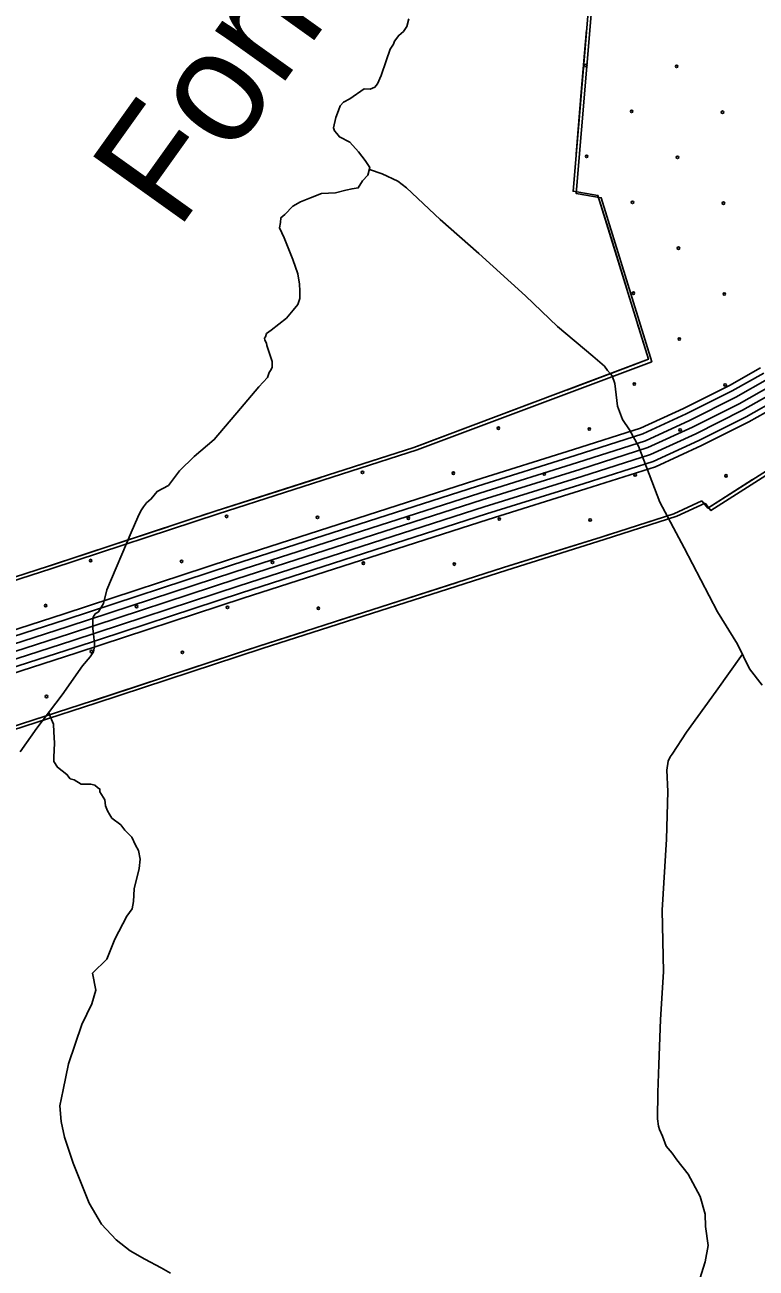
# Model space of a CAD drawing. Extents: x 1551132 to 1791609, y 378168 to 563823.
# Drawn here: x 1636702 to 1639796, y 453481 to 458741 of the extents above; entities that cross this region are included whole.
import ezdxf

# ---------------------------------------------------------------- set-up
doc = ezdxf.new("R2010")
doc.units = 0
for name, color, linetype in [('DESIGN - DRAINAGE - Bridges and Cross Drains Size Text', 7, 'Continuous'), ('DESIGN - EROSION CONTROL - Devices', 7, 'Continuous'), ('DESIGN - SCRATCH - User 1', 7, 'Continuous'), ('DESIGN - TRAFFIC CONTROL PERMANENT - Pavement Marking Text', 7, 'Continuous'), ('DESIGN - TRANSPORTATION - Text', 7, 'Continuous'), ('SURVEY - CONTROL with Text', 7, 'Continuous'), ('SURVEY - VEGETATION - Features with Text', 7, 'Continuous')]:
    doc.layers.add(name, color=color, linetype=linetype)

msp = doc.modelspace()

# ---------------------------------------------------------------- linework, layer by layer
at = {"layer": 'DESIGN - EROSION CONTROL - Devices'}
for centre in [(1639075.319, 458568.9), (1639075.319, 458568.9), (1639459.872, 458565.166), (1639459.872, 458565.166), (1639269.463, 458374.756), (1639269.463, 458374.756), (1639654.016, 458371.023), (1639654.016, 458371.023), (1639079.053, 458184.347), (1639079.053, 458184.347), (1639463.606, 458180.613), (1639463.606, 458180.613), (1639273.196, 457990.204), (1639273.196, 457990.204), (1639657.749, 457986.47), (1639657.749, 457986.47), (1639467.339, 457796.06), (1639467.339, 457796.06), (1639276.93, 457605.651), (1639276.93, 457605.651), (1639661.483, 457601.917), (1639661.483, 457601.917), (1639471.073, 457411.507), (1639471.073, 457411.507), (1639280.663, 457221.098), (1639280.663, 457221.098), (1639665.216, 457217.364), (1639665.216, 457217.364), (1638705.701, 457034.421), (1638705.701, 457034.421), (1639090.254, 457030.688), (1639090.254, 457030.688), (1639474.807, 457026.954), (1639474.807, 457026.954), (1638130.738, 456847.745), (1638130.738, 456847.745), (1638515.291, 456844.012), (1638515.291, 456844.012), (1638899.844, 456840.278), (1638899.844, 456840.278), (1639284.397, 456836.545), (1639284.397, 456836.545), (1639668.95, 456832.811), (1639668.95, 456832.811), (1637555.775, 456661.069), (1637555.775, 456661.069), (1637940.328, 456657.336), (1637940.328, 456657.336), (1638324.881, 456653.602), (1638324.881, 456653.602), (1638709.434, 456649.868), (1638709.434, 456649.868), (1639093.987, 456646.135), (1639093.987, 456646.135), (1636980.813, 456474.393), (1636980.813, 456474.393), (1637365.366, 456470.659), (1637365.366, 456470.659), (1637749.919, 456466.926), (1637749.919, 456466.926), (1638134.471, 456463.192), (1638134.471, 456463.192), (1638519.024, 456459.459), (1638519.024, 456459.459), (1636790.403, 456283.983), (1636790.403, 456283.983), (1637174.956, 456280.25), (1637174.956, 456280.25), (1637559.509, 456276.516), (1637559.509, 456276.516), (1637944.062, 456272.783), (1637944.062, 456272.783), (1636984.546, 456089.84), (1636984.546, 456089.84), (1637369.099, 456086.106), (1637369.099, 456086.106), (1636794.136, 455899.43), (1636794.136, 455899.43)]:
    msp.add_circle(centre, 5.28, dxfattribs=at)
at = {"layer": 'DESIGN - SCRATCH - User 1'}
for points in [[(1638348.383, 456953.065), (1639340.735, 457325.842), (1639126.949, 458019.335), (1639021.351, 458036.944), (1639087.683, 458828.164), (1638638.127, 458927.417), (1638706.035, 459697.82), (1638149.223, 459750.621), (1638385.526, 460932.652), (1637430.29, 461007.837), (1637476.298, 461421.723)], [(1639985.594, 455120.976), (1640116.241, 455905.072), (1641390.678, 455703.576), (1641683.538, 457487.831), (1640998.754, 457591.875), (1639591.387, 456696.417), (1639567.054, 456726.901)], [(1633879.27, 455518.067), (1634784.008, 455792.574), (1635426.251, 455997.897), (1636041.687, 456205.777), (1636802.961, 456451.209), (1637507.069, 456682.674), (1638348.383, 456953.065)], [(1639567.054, 456726.901), (1639447.257, 456671.8), (1639140.189, 456573.855), (1638727.382, 456444.644), (1637692.548, 456112.043), (1636988.689, 455880.661), (1636229.732, 455635.979), (1635613.613, 455427.865), (1634968.303, 455221.56), (1634040.216, 454940.035)]]:
    msp.add_lwpolyline(points, dxfattribs=at)
at = {"layer": 'DESIGN - TRAFFIC CONTROL PERMANENT - Pavement Marking Text'}
for points in [[(1637476.298, 461421.723), (1637430.29, 461007.837), (1638385.526, 460932.652), (1638149.223, 459750.621), (1638706.035, 459697.82), (1638638.127, 458927.417), (1639087.683, 458828.164), (1639021.351, 458036.944), (1639126.949, 458019.335), (1639340.735, 457325.842), (1638348.383, 456953.065)], [(1637476.298, 461421.723), (1637430.29, 461007.837), (1638385.526, 460932.652), (1638149.223, 459750.621), (1638706.035, 459697.82), (1638638.127, 458927.417), (1639087.683, 458828.164), (1639021.351, 458036.944), (1639126.949, 458019.335), (1639340.735, 457325.842), (1638348.383, 456953.065)], [(1637476.298, 461421.723), (1637430.29, 461007.837), (1638385.526, 460932.652), (1638149.223, 459750.621), (1638706.035, 459697.82), (1638638.127, 458927.417), (1639087.683, 458828.164), (1639021.351, 458036.944), (1639126.949, 458019.335), (1639340.735, 457325.842), (1638348.383, 456953.065)], [(1637476.298, 461421.723), (1637430.29, 461007.837), (1638385.526, 460932.652), (1638149.223, 459750.621), (1638706.035, 459697.82), (1638638.127, 458927.417), (1639087.683, 458828.164), (1639021.351, 458036.944), (1639126.949, 458019.335), (1639340.735, 457325.842), (1638348.383, 456953.065)], [(1637476.298, 461421.723), (1637430.29, 461007.837), (1638385.526, 460932.652), (1638149.223, 459750.621), (1638706.035, 459697.82), (1638638.127, 458927.417), (1639087.683, 458828.164), (1639021.351, 458036.944), (1639126.949, 458019.335), (1639340.735, 457325.842), (1638348.383, 456953.065)], [(1637489.989, 461411.464), (1637443.982, 460997.578), (1638399.217, 460922.393), (1638162.914, 459740.362), (1638719.726, 459687.561), (1638651.819, 458917.158), (1639101.375, 458817.906), (1639035.043, 458026.685), (1639140.64, 458009.076), (1639354.426, 457315.583), (1638362.074, 456942.806)], [(1639567.054, 456726.901), (1639591.387, 456696.417), (1640998.754, 457591.875), (1641683.538, 457487.831), (1641390.678, 455703.576), (1640211.522, 455892.455), (1640077.991, 455112.443)], [(1639567.054, 456726.901), (1639591.387, 456696.417), (1640998.754, 457591.875), (1641683.538, 457487.831), (1641390.678, 455703.576), (1640211.522, 455892.455), (1640077.991, 455112.443)], [(1639567.054, 456726.901), (1639591.387, 456696.417), (1640998.754, 457591.875), (1641683.538, 457487.831), (1641390.678, 455703.576), (1640211.522, 455892.455), (1640077.991, 455112.443)], [(1639567.054, 456726.901), (1639591.387, 456696.417), (1640998.754, 457591.875), (1641683.538, 457487.831), (1641390.678, 455703.576), (1640211.522, 455892.455), (1640077.991, 455112.443)], [(1639567.054, 456726.901), (1639591.387, 456696.417), (1640998.754, 457591.875), (1641683.538, 457487.831), (1641390.678, 455703.576), (1640211.522, 455892.455), (1640077.991, 455112.443)], [(1639580.746, 456716.643), (1639605.078, 456686.159), (1641012.446, 457581.616), (1641697.23, 457477.572), (1641404.369, 455693.317), (1640225.213, 455882.196), (1640091.683, 455102.184)], [(1638348.383, 456953.065), (1637507.069, 456682.674), (1636802.961, 456451.209), (1636041.687, 456205.777), (1635426.251, 455997.897), (1634784.008, 455792.574), (1633879.27, 455518.067)], [(1638348.383, 456953.065), (1637507.069, 456682.674), (1636802.961, 456451.209), (1636041.687, 456205.777), (1635426.251, 455997.897), (1634784.008, 455792.574), (1633879.27, 455518.067)], [(1638348.383, 456953.065), (1637507.069, 456682.674), (1636802.961, 456451.209), (1636041.687, 456205.777), (1635426.251, 455997.897), (1634784.008, 455792.574), (1633879.27, 455518.067)], [(1638348.383, 456953.065), (1637507.069, 456682.674), (1636802.961, 456451.209), (1636041.687, 456205.777), (1635426.251, 455997.897), (1634784.008, 455792.574), (1633879.27, 455518.067)], [(1638348.383, 456953.065), (1637507.069, 456682.674), (1636802.961, 456451.209), (1636041.687, 456205.777), (1635426.251, 455997.897), (1634784.008, 455792.574), (1633879.27, 455518.067)], [(1638362.074, 456942.806), (1637520.761, 456672.415), (1636816.652, 456440.951), (1636055.378, 456195.519), (1635439.942, 455987.638), (1634797.699, 455782.316), (1633892.962, 455507.808)], [(1639567.054, 456726.901), (1639447.257, 456671.8), (1639140.189, 456573.855), (1638727.382, 456444.644), (1637692.548, 456112.043), (1636988.689, 455880.661), (1636229.732, 455635.979), (1635613.613, 455427.865), (1634968.303, 455221.56), (1634040.216, 454940.035)], [(1639567.054, 456726.901), (1639447.257, 456671.8), (1639140.189, 456573.855), (1638727.382, 456444.644), (1637692.548, 456112.043), (1636988.689, 455880.661), (1636229.732, 455635.979), (1635613.613, 455427.865), (1634968.303, 455221.56), (1634040.216, 454940.035)], [(1639567.054, 456726.901), (1639447.257, 456671.8), (1639140.189, 456573.855), (1638727.382, 456444.644), (1637692.548, 456112.043), (1636988.689, 455880.661), (1636229.732, 455635.979), (1635613.613, 455427.865), (1634968.303, 455221.56), (1634040.216, 454940.035)], [(1639567.054, 456726.901), (1639447.257, 456671.8), (1639140.189, 456573.855), (1638727.382, 456444.644), (1637692.548, 456112.043), (1636988.689, 455880.661), (1636229.732, 455635.979), (1635613.613, 455427.865), (1634968.303, 455221.56), (1634040.216, 454940.035)], [(1639567.054, 456726.901), (1639447.257, 456671.8), (1639140.189, 456573.855), (1638727.382, 456444.644), (1637692.548, 456112.043), (1636988.689, 455880.661), (1636229.732, 455635.979), (1635613.613, 455427.865), (1634968.303, 455221.56), (1634040.216, 454940.035)], [(1639580.746, 456716.643), (1639460.948, 456661.541), (1639153.881, 456563.597), (1638741.074, 456434.385), (1637706.239, 456101.784), (1637002.381, 455870.403), (1636243.423, 455625.721), (1635627.304, 455417.607), (1634981.994, 455211.301), (1634053.908, 454929.776)]]:
    msp.add_lwpolyline(points, dxfattribs=at)
at = {"layer": 'DESIGN - TRANSPORTATION - Text'}
for points in [[(1637857.653, 457557.314), (1637865.936, 457583.256), (1637866.295, 457615.299), (1637864.611, 457643.349), (1637857.112, 457687.492), (1637835.812, 457747.81), (1637798.896, 457840.338), (1637779.389, 457882.605), (1637783.63, 457904.589), (1637785.855, 457924.59), (1637801.988, 457938.432), (1637836.337, 457974.1), (1637868.495, 457991.775), (1637910.644, 458009.334), (1637956.776, 458026.851), (1638016.741, 458030.193), (1638060.807, 458041.718), (1638086.84, 458047.443), (1638112.848, 458051.16), (1638131.155, 458081.003), (1638153.397, 458104.787), (1638161.746, 458136.737), (1638142.105, 458166.996), (1638114.548, 458203.347), (1638077.048, 458243.815), (1638033.358, 458266.324), (1638021.533, 458280.474), (1638011.675, 458292.6), (1638007.817, 458304.65), (1638018.292, 458348.601), (1638028.616, 458378.527), (1638036.825, 458398.461), (1638050.991, 458414.328), (1638077.107, 458428.053), (1638137.497, 458469.446), (1638163.455, 458469.163), (1638183.521, 458476.946), (1638193.663, 458490.855), (1638210.037, 458526.723), (1638230.703, 458588.574), (1638247.245, 458638.459), (1638261.444, 458658.334), (1638265.594, 458672.301), (1638283.844, 458696.135), (1638303.993, 458711.936), (1638318.218, 458733.811), (1638326.568, 458765.762)], [(1638159.78, 458129.212), (1638213.379, 458110.137), (1638280.952, 458079.353), (1638316.584, 458050.919), (1638458.906, 457917.173), (1638623.085, 457773.178), (1638820.839, 457594.765), (1638955.219, 457465.112), (1639105.624, 457339.292), (1639155.081, 457296.691), (1639166.864, 457278.541), (1639180.689, 457264.365), (1639186.589, 457256.29), (1639198.213, 457224.122), (1639209.13, 457127.878), (1639230.471, 457071.568), (1639259.937, 457027.184), (1639299.119, 456958.657), (1639388.35, 456721.359), (1639492.056, 456527.963), (1639632.861, 456258.056), (1639717.217, 456120.944), (1639767.983, 456016.25), (1639821.148, 455947.573)], [(1636682.013, 455665.739), (1636753.036, 455765.091), (1636860.476, 455906.095), (1636945.74, 456029.323), (1636978.123, 456067.016), (1636992.348, 456088.892), (1636996.606, 456112.876), (1636996.723, 456122.884), (1636993.173, 456162.977), (1636989.448, 456187.052), (1636989.806, 456219.087), (1636991.981, 456235.087), (1637000.123, 456249.012), (1637014.197, 456256.871), (1637034.572, 456292.697), (1637049.197, 456350.607), (1637151.786, 456593.805), (1637180.46, 456657.573), (1637192.76, 456685.474), (1637204.918, 456701.366), (1637217.109, 456719.25), (1637237.259, 456735.05), (1637261.583, 456766.826), (1637309.807, 456792.327), (1637356.431, 456853.895), (1637419.038, 456915.288), (1637503.728, 456986.449), (1637615.05, 457117.402), (1637691.965, 457208.68), (1637728.364, 457248.331), (1637736.598, 457270.265), (1637744.722, 457282.19), (1637748.831, 457292.165), (1637749.097, 457316.191), (1637725.89, 457384.534), (1637724.006, 457394.568), (1637718.148, 457406.651), (1637716.24, 457414.685), (1637720.306, 457420.643), (1637724.456, 457434.619), (1637744.581, 457448.411), (1637809.071, 457499.771), (1637837.412, 457533.505), (1637857.653, 457557.314)], [(1639557.403, 453435.14), (1639580.177, 453506.992), (1639592.944, 453576.944), (1639581.852, 453657.171), (1639580.436, 453709.256), (1639559.294, 453783.583), (1639508.421, 453878.269), (1639461.155, 453938.87), (1639441.497, 453967.129), (1639415.865, 453997.447), (1639400.357, 454039.673), (1639386.69, 454067.865), (1639382.857, 454081.924), (1639379.199, 454112), (1639380.449, 454224.136), (1639383.766, 454342.256), (1639391.882, 454532.419), (1639404.124, 454734.558), (1639399.041, 454994.956), (1639416.374, 455295.164), (1639422.624, 455497.361), (1639417.64, 455587.538), (1639424.057, 455625.514), (1639432.249, 455643.448), (1639440.373, 455655.373), (1639501.339, 455748.826), (1639627.111, 455921.672), (1639737.9, 456078.285)], [(1636804.21, 455832.26), (1636811.485, 455812.509), (1636823.135, 455782.342), (1636824.776, 455750.283), (1636828.235, 455702.181), (1636825.568, 455642.13), (1636825.368, 455624.113), (1636841.076, 455599.904), (1636880.683, 455569.428), (1636894.458, 455551.253), (1636910.391, 455547.069), (1636940.149, 455528.719), (1636982.089, 455528.26), (1636998.022, 455524.077), (1637009.897, 455513.935), (1637019.813, 455507.818), (1637019.68, 455495.801), (1637041.271, 455461.517), (1637042.996, 455437.466), (1637052.738, 455415.332), (1637062.546, 455399.199), (1637070.379, 455385.098), (1637108.011, 455356.648), (1637125.744, 455334.422), (1637155.368, 455304.055), (1637170.96, 455269.837), (1637182.701, 455247.678), (1637190.284, 455211.544), (1637185.843, 455171.543), (1637164.91, 455085.657), (1637162.31, 455031.614), (1637155.985, 455001.647), (1637133.66, 454969.846), (1637082.628, 454872.285), (1637049.737, 454788.533), (1636989.147, 454729.123), (1637002.33, 454656.879), (1636985.697, 454598.986), (1636942.773, 454511.342), (1636886.999, 454345.738), (1636863.8, 454235.843), (1636851.05, 454167.9), (1636856.308, 454101.748), (1636869.549, 454035.513), (1636906.265, 453924.968), (1636974.288, 453755.997), (1637027.229, 453667.295), (1637088.411, 453600.535), (1637147.809, 453553.817), (1637209.341, 453519.091), (1637278.84, 453482.282), (1637318.539, 453459.815)]]:
    msp.add_lwpolyline(points, dxfattribs=at)
at = {"layer": 'SURVEY - CONTROL with Text'}
for points in [[(1639815.182, 457289.75), (1639682.86, 457215.039), (1639489.306, 457117.912), (1639306.819, 457033.976), (1639023.376, 456943.565), (1638610.168, 456814.22), (1637572.693, 456480.785), (1636868.676, 456249.346), (1636108.218, 456004.181), (1635492.908, 455796.341), (1633933.761, 455312.836)], [(1639828.54, 457267.766), (1639694.96, 457192.33), (1639500.448, 457094.736), (1639316.135, 457009.959), (1639031.117, 456919.039), (1638617.943, 456789.711), (1637580.642, 456456.327), (1636876.634, 456224.895), (1636116.277, 455979.755), (1635500.824, 455771.874), (1633941.377, 455288.269)], [(1639844.64, 457241.257), (1639709.535, 457164.963), (1639513.881, 457066.785), (1639327.368, 456981), (1639040.458, 456889.48), (1638627.31, 456760.16), (1637590.226, 456426.842), (1636886.225, 456195.411), (1636125.993, 455950.321), (1635510.382, 455742.373), (1633950.56, 455258.66)], [(1639860.748, 457214.748), (1639724.118, 457137.595), (1639527.314, 457038.843), (1639338.593, 456952.04), (1639049.8, 456859.921), (1638636.684, 456730.609), (1637599.809, 456397.358), (1636895.825, 456165.935), (1636135.709, 455920.878), (1635519.932, 455712.881), (1633959.743, 455229.051)], [(1639860.748, 457214.748), (1639724.118, 457137.595), (1639527.314, 457038.843), (1639338.593, 456952.04), (1639049.8, 456859.921), (1638636.684, 456730.609), (1637599.809, 456397.358), (1636895.825, 456165.935), (1636135.709, 455920.878), (1635519.932, 455712.881), (1633959.743, 455229.051)], [(1639876.856, 457188.239), (1639738.7, 457110.228), (1639540.747, 457010.9), (1639349.818, 456923.081), (1639059.141, 456830.362), (1638646.059, 456701.059), (1637609.392, 456367.874), (1636905.425, 456136.459), (1636145.426, 455891.436), (1635529.482, 455683.389), (1633968.927, 455199.442)], [(1639892.955, 457161.73), (1639753.275, 457082.861), (1639554.18, 456982.95), (1639361.051, 456894.122), (1639068.483, 456800.803), (1638655.426, 456671.508), (1637618.975, 456338.39), (1636915.016, 456106.975), (1636155.142, 455862.002), (1635539.04, 455653.888), (1633978.11, 455169.833)], [(1639905.797, 457140.596), (1639764.908, 457061.035), (1639564.888, 456960.674), (1639370.001, 456871.038), (1639075.924, 456777.236), (1638662.9, 456647.949), (1637626.616, 456314.89), (1636922.666, 456083.475), (1636162.892, 455838.526), (1635546.656, 455630.37), (1633985.426, 455146.224)]]:
    msp.add_lwpolyline(points, dxfattribs=at)
at = {"layer": 'SURVEY - VEGETATION - Features with Text'}
for points in [[(1639078.584, 458719.653), (1639056.534, 458456.571)], [(1639056.534, 458456.571), (1639034.476, 458193.489)], [(1639021.943, 458044.01), (1639021.351, 458036.944), (1639126.949, 458019.335), (1639171.098, 457876.131)], [(1639171.098, 457876.131), (1639248.871, 457623.841)], [(1639293.061, 457480.496), (1639340.735, 457325.842), (1639245.087, 457289.916)], [(1639245.087, 457289.916), (1638997.96, 457197.08)], [(1638857.538, 457144.329), (1638610.402, 457051.493)], [(1638610.402, 457051.493), (1638363.274, 456958.657)], [(1638348.383, 456953.065), (1638097.056, 456872.288)], [(1637954.251, 456826.395), (1637702.923, 456745.617)], [(1639567.054, 456726.901), (1639591.387, 456696.417), (1639781.216, 456817.196)], [(1637702.931, 456745.617), (1637507.069, 456682.674), (1637451.712, 456664.474)], [(1639567.054, 456726.901), (1639447.257, 456671.8), (1639321.377, 456631.649)], [(1637309.216, 456617.631), (1637058.43, 456535.187)], [(1639178.48, 456586.064), (1639140.189, 456573.855), (1638926.603, 456507.004)], [(1637058.438, 456535.195), (1636807.644, 456452.751)], [(1638926.611, 456507.004), (1638727.382, 456444.644), (1638674.792, 456427.743)], [(1638531.995, 456381.842), (1638280.659, 456301.065)], [(1638280.668, 456301.065), (1638029.332, 456220.287)], [(1637886.535, 456174.386), (1637692.548, 456112.043), (1637635.324, 456093.234)], [(1637635.333, 456093.234), (1637384.538, 456010.79)], [(1637242.042, 455963.947), (1636991.248, 455881.503)], [(1636991.256, 455881.503), (1636988.689, 455880.661), (1636740.003, 455800.484)]]:
    msp.add_lwpolyline(points, dxfattribs=at)

# ---------------------------------------------------------------- texts
at = {"layer": 'DESIGN - DRAINAGE - Bridges and Cross Drains Size Text'}
msp.add_text('Fork', height=475.0047, rotation=54.456839, dxfattribs=at).set_placement((1637348.29, 457865.721))

doc.saveas('drawing.dxf')
